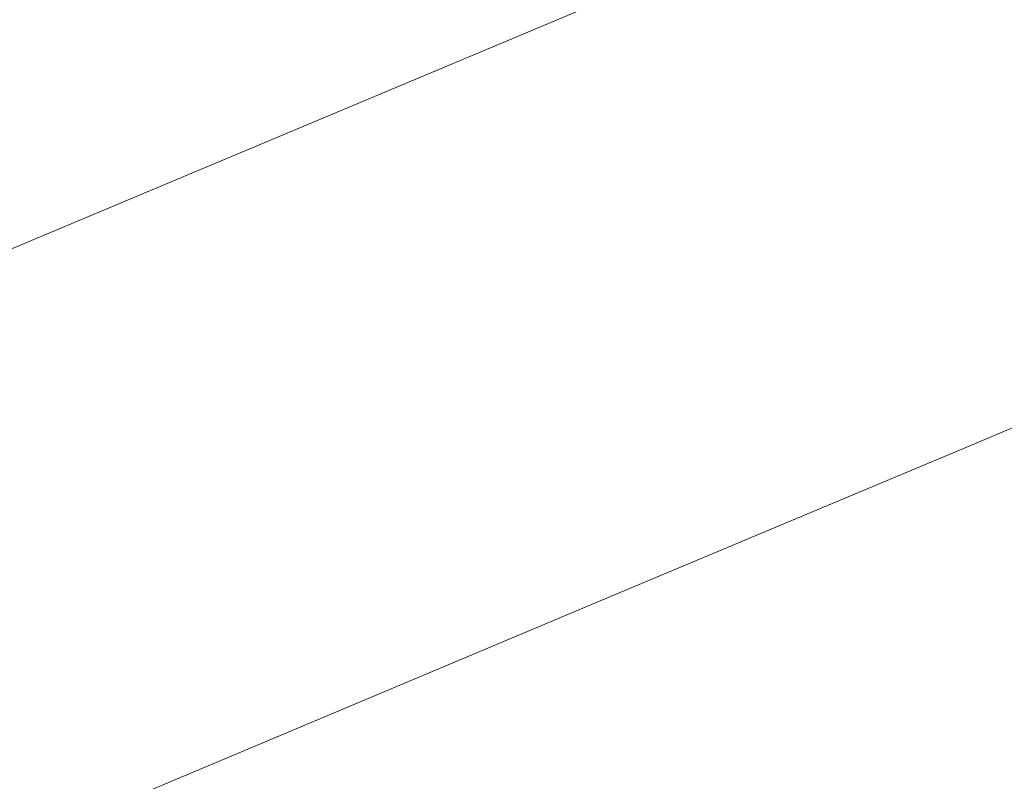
# Model space of a CAD drawing. Extents: x 1620613 to 1693141, y 557269 to 607790.
# Tile 395 of 656: x 1620820.69 to 1620822.66, y 607312.37 to 607313.89. Entities that reach past the tile are written whole.
import ezdxf

# ---------------------------------------------------------------- set-up
doc = ezdxf.new("R2010")
doc.units = 0
doc.header["$LTSCALE"] = 10
doc.header["$MEASUREMENT"] = 0
doc.linetypes.add('DGN Style 2', pattern=[7.346996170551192, 4.408197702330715, -2.938798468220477])
doc.linetypes.add('DGN Style 3', pattern=[10.28579463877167, 7.346996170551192, -2.938798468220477])
doc.layers.add('DT_X_Contour_Minor', color=136, linetype='DGN Style 3', lineweight=0)
doc.layers.add('SV_X_Top_of_Bank', color=97, linetype='DGN Style 2', lineweight=0)

# ---------------------------------------------------------------- blocks, each defined once
blk = doc.blocks.new('*U1004')
at = {"layer": 'DT_X_Contour_Minor', "transparency": 33554559, "flags": 128}
for points, elevation in [([(-24.18095962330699, 52.19456630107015), (-26.13961108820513, 50.80046222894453), (-26.52381164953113, 50.52720175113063), (-26.83699127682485, 50.30489349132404), (-27.07914997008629, 50.13353744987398), (-27.25028772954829, 50.01313362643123), (-27.6119605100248, 49.75999305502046), (-27.86025474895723, 49.55198737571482), (-28.33388288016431, 49.11782576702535), (-29.03284490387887, 48.4575082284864), (-29.95714082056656, 47.57103476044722), (-32.72237512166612, 44.90556427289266), (-33.69162985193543, 43.94827698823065), (-34.52546831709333, 43.07551799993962), (-35.22389051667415, 42.287287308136), (-35.78689645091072, 41.58358491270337), (-37.10769058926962, 39.81974958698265), (-37.57608096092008, 39.21586285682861), (-37.99065647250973, 38.72707916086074), (-38.35141712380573, 38.35339849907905), (-38.65836291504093, 38.09482087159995), (-39.40513187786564, 37.55875124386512), (-39.65607010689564, 37.37009547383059), (-39.84880807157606, 37.20618038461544), (-39.98334577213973, 37.06700597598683), (-40.05968320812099, 36.95257224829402), (-40.18564935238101, 36.68040321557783), (-40.22203130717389, 36.57873467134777), (-40.23670256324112, 36.47785581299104), (-40.22966312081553, 36.37776664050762), (-40.20091298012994, 36.27846715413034), (-40.01608735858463, 35.81691215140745), (-40.15048069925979, 35.74531068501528), (-40.16360001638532, 35.73708894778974), (-40.14536082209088, 35.74311007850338), (-40.09576311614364, 35.76337407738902), (-40.01480689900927, 35.79788094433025), (-39.75711230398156, 35.90888974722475), (-39.66908160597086, 35.93833058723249), (-39.59826045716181, 35.94339650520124), (-39.54464885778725, 35.924087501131), (-39.50824680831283, 35.88040357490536), (-39.43412074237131, 35.73141320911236), (-39.40460542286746, 35.66106522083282), (-39.37165401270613, 35.56176403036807), (-39.33526651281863, 35.4335096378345), (-39.29544292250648, 35.2763020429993), (-39.18466522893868, 34.81847752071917), (-39.17252586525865, 34.65688272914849), (-39.21919104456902, 34.51546674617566), (-39.32466076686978, 34.39422957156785), (-39.48893503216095, 34.2931712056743), (-40.00540579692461, 34.0505873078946), (-40.19436498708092, 33.96038744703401), (-40.37388948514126, 33.87172578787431), (-40.54397928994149, 33.78460233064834), (-40.70463440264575, 33.69901707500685), (-41.12046844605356, 33.47284066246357), (-41.26366915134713, 33.39187158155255), (-41.38139573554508, 33.31859664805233), (-41.4736481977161, 33.25301586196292), (-41.54042653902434, 33.19512922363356), (-41.68453661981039, 33.05102371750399), (-41.74308398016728, 32.99779644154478), (-41.81064350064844, 32.94619374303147), (-41.88721518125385, 32.89621562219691), (-41.97279902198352, 32.84786207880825), (-42.21303881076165, 32.72108539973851), (-42.29075835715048, 32.67889523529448), (-42.34373715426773, 32.64740725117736), (-42.37197520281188, 32.62662144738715), (-42.37547250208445, 32.61653782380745), (-42.35181096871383, 32.60391773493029), (-42.39091265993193, 32.583645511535), (-42.52596388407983, 32.53229390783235), (-42.75696464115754, 32.44986292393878), (-43.08391493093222, 32.33635255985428), (-44.0837150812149, 31.99221908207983), (-44.42547770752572, 31.87377317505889), (-44.70091547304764, 31.776535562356), (-44.91002837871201, 31.70050624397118), (-45.05281642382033, 31.64568522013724), (-45.34515139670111, 31.52777354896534), (-45.44244383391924, 31.48830485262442), (-45.51506991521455, 31.45833251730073), (-45.56302964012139, 31.43785654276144), (-45.58632300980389, 31.42687692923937), (-45.61555018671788, 31.41025977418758), (-45.65389966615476, 31.39085678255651), (-45.74702772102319, 31.34511067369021), (-45.89493435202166, 31.27302144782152), (-46.0976195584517, 31.1745891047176), (-46.71115154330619, 30.87697870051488), (-46.99779240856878, 30.74271758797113), (-47.39756601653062, 30.56314205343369), (-47.91047236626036, 30.33825209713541), (-48.53651145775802, 30.06804771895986), (-50.35679269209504, 29.28708348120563), (-51.06820952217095, 28.98171731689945), (-51.83724908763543, 28.65134200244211), (-52.66391138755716, 28.29595753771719), (-53.54819642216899, 27.91556392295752), (-55.9831201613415, 26.86783541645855), (-57.01666897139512, 26.41871289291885), (-58.29112259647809, 25.85714170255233), (-59.80648103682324, 25.18312184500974), (-61.56274429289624, 24.39665332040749), (-66.5673193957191, 22.14947236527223), (-68.33273958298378, 21.3572880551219), (-69.87556881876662, 20.66612084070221), (-71.19580710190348, 20.07597072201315), (-72.29345443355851, 19.58683769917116), (-74.92372604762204, 18.41717243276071), (-76.0391293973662, 17.92006916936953), (-77.4126357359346, 17.30600832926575), (-79.04424506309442, 16.57498991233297), (-80.93395737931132, 15.72701391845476), (-86.31732754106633, 13.30980116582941), (-88.17255430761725, 12.47632087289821), (-89.70070698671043, 11.78878955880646), (-90.90178557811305, 11.24720722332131), (-91.77579008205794, 10.85157386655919), (-93.67036997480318, 9.991150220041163), (-94.38000876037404, 9.669193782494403), (-95.0879901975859, 9.348642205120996), (-95.79431428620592, 9.02949548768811), (-96.49898102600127, 8.71175363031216), (-98.37588253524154, 7.866315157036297), (-99.06783932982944, 7.55473544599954), (-99.73603358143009, 7.254075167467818), (-100.380465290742, 6.964334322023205), (-101.0011344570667, 6.685512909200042), (-102.6245688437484, 5.956548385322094), (-103.1982293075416, 5.697795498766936), (-103.7016349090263, 5.468260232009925), (-104.1347856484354, 5.26794258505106), (-104.4976815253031, 5.096842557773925), (-105.3717307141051, 4.679532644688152), (-105.6991237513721, 4.523773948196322), (-106.0257659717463, 4.369480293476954), (-106.3516573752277, 4.216651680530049), (-106.6767979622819, 4.065288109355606), (-107.5428384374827, 3.663605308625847), (-107.8765955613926, 3.5093037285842), (-108.228336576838, 3.347661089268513), (-108.5980614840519, 3.178677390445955), (-108.9857702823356, 3.002352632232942), (-110.0436389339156, 2.522365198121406), (-110.3899303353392, 2.366441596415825), (-110.6354030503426, 2.258661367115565), (-110.7800570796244, 2.199024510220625), (-110.8238924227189, 2.187531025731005), (-110.8063617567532, 2.221072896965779), (-110.8176179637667, 2.22399142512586), (-110.864534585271, 2.207590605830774), (-110.9471116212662, 2.171870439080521), (-111.065349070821, 2.116830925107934), (-111.4281961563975, 1.944299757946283), (-111.549772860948, 1.887374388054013), (-111.6423676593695, 1.845996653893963), (-111.7059805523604, 1.820166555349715), (-111.7406115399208, 1.809884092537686), (-111.7943182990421, 1.803194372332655), (-111.8286533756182, 1.792639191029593), (-111.8913785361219, 1.765990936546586), (-111.9824937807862, 1.723249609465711), (-112.1019991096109, 1.66441520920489), (-112.4585334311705, 1.486066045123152), (-112.6107108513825, 1.409811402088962), (-112.7998423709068, 1.314809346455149), (-113.0259279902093, 1.201059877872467), (-113.2889677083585, 1.068562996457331), (-114.0396790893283, 0.69024142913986), (-114.2872314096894, 0.568059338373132), (-114.4668548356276, 0.4852542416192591), (-114.5785493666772, 0.4418261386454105), (-114.6223150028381, 0.4377750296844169), (-114.648451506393, 0.4794747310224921), (-114.6577560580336, 0.4941408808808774), (-114.6660673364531, 0.5068645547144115), (-114.6733853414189, 0.5176457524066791), (-114.6797100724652, 0.5264844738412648), (-114.7069078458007, 0.5631993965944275), (-114.8184190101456, 0.5857427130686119), (-114.8512880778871, 0.5817863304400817), (-114.9021047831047, 0.5602557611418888), (-114.9708691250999, 0.521151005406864), (-115.0575811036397, 0.4644720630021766), (-115.3127432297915, 0.2898959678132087), (-115.4414968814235, 0.1639744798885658), (-115.6363862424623, -0.08285791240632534), (-115.8974113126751, -0.4506012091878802), (-116.2245720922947, -0.9392554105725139), (-117.1851817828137, -2.403547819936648), (-117.5714658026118, -2.953456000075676), (-118.0098605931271, -3.504961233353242), (-118.500366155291, -4.058063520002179), (-119.0429824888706, -4.612762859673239), (-120.5594404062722, -6.094090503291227), (-121.1927058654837, -6.659830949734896), (-121.9551588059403, -7.246056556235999), (-122.8467992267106, -7.852767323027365), (-123.8676271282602, -8.479963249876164), (-126.7620848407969, -10.17979926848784), (-127.864000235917, -10.8284669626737), (-128.9989031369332, -11.49959303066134), (-130.1667935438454, -12.19317747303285), (-131.3676714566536, -12.90922028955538), (-134.6139958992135, -14.84861229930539), (-135.6910177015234, -15.49258175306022), (-136.4873397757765, -15.96994610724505), (-137.00296212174, -16.28070536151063), (-137.237884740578, -16.42485951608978), (-137.4900787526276, -16.58713046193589), (-137.7565083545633, -16.75856111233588), (-138.3666516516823, -17.1511498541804), (-139.3205086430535, -17.76489668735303), (-140.6180793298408, -18.59980161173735), (-144.5365527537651, -21.12109219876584), (-146.057583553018, -22.07550189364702), (-147.6818208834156, -23.04776303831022), (-149.4092647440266, -24.03787563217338), (-151.2399151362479, -25.04583967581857), (-156.2592582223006, -27.75754572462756), (-157.9071188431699, -28.64785731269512), (-159.0861933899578, -29.28501254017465), (-159.7964818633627, -29.66901140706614), (-160.0379842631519, -29.799853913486), (-160.0569425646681, -29.81122544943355), (-160.0890574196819, -29.82893668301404), (-160.1711832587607, -29.87354173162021), (-160.3033200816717, -29.94504059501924), (-160.4854678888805, -30.04343327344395), (-161.0378766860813, -30.34167216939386), (-161.453391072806, -30.58673781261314), (-162.2856276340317, -31.09825556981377), (-163.5345863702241, -31.8762254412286), (-165.2002672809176, -32.92064742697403), (-173.9457966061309, -38.41633829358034), (-174.5053201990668, -38.7314004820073), (-174.867815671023, -38.89980899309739), (-175.7155062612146, -39.27000787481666), (-177.0483919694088, -39.84199712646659), (-178.8664727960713, -40.61577674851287), (-184.3616151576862, -42.94824290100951), (-186.1728366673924, -43.71679719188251), (-187.4851444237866, -44.27311045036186), (-188.2985384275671, -44.61718267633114), (-188.6130186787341, -44.74901386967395), (-188.7864143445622, -44.81757567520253), (-188.8437101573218, -44.84031453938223), (-188.8855508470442, -44.85710977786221), (-188.9119364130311, -44.86796139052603), (-188.9228668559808, -44.87286937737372), (-188.931407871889, -44.87803250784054), (-188.9728376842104, -44.90323402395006), (-189.0907213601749, -44.97496622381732), (-189.2850588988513, -45.09322910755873), (-189.5558503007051, -45.25802267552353), (-190.9979358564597, -46.13563092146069), (-200.9809675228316, -50.38128774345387), (-202.8592208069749, -51.18005113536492), (-204.215538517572, -51.75677410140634), (-205.04992065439, -52.11145664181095), (-205.3623672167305, -52.24409875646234), (-205.4996439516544, -52.30175716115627), (-205.6967714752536, -52.38455384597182), (-206.1851964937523, -52.58970009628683), (-206.9649190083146, -52.91719591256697), (-208.0359390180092, -53.36704129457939), (-211.2803890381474, -54.72976173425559), (-212.5267256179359, -55.24626083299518), (-213.8323978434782, -55.77371779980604), (-215.1974057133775, -56.31213263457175), (-216.6217492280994, -56.86150533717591), (-220.4991127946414, -58.34110970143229), (-221.7850403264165, -58.8320294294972), (-222.734800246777, -59.19508533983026), (-223.3483925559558, -59.43027743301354), (-223.6258172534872, -59.53760570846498), (-223.9173929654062, -59.65332935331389), (-224.22196076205, -59.77157573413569), (-224.9169823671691, -60.039522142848), (-226.0024577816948, -60.45716857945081), (-227.4783870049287, -61.02451504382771), (-231.9348033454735, -62.73703898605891), (-233.6412232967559, -63.39652951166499), (-235.4181708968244, -64.09060813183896), (-237.2656461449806, -64.81927484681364), (-239.1836490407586, -65.5825296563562), (-244.3923602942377, -67.6639932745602), (-246.1431725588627, -68.36306236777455), (-247.4890759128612, -68.89917193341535), (-248.4300703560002, -69.27232197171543), (-248.9661558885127, -69.48251248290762), (-249.8558387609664, -69.82574114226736), (-250.2946615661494, -69.97874927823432), (-250.9438678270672, -70.1803521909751), (-251.8034575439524, -70.43054988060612), (-252.8734307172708, -70.72934234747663), (-256.0072037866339, -71.59091529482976), (-257.3000331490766, -71.91154492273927), (-258.8281914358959, -72.22725409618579), (-260.5916786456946, -72.53804281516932), (-262.5904947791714, -72.84391107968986), (-268.2344430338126, -73.6529991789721), (-269.2004858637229, -74.22120432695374), (-267.8656531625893, -75.31900369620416), (-264.229944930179, -76.94639728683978), (-258.2933611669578, -79.1033850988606), (-239.394637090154, -85.56147822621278), (-233.1634486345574, -87.66069986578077), (-228.643926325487, -89.1147949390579), (-225.8360701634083, -89.92376344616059), (-224.7398801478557, -90.08760538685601), (-224.0989283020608, -89.66434847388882), (-223.7262266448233, -89.61622242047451), (-223.0888355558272, -89.78928694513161), (-222.1867550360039, -90.18354204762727), (-221.0199850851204, -90.79898772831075), (-217.5556793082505, -92.7350969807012), (-216.3597373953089, -93.36094720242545), (-215.3701409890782, -93.78641592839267), (-214.5868900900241, -94.01150315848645), (-214.0099846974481, -94.03620889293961), (-211.7992323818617, -93.68394549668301), (-207.7296554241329, -92.34900280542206), (-206.1300878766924, -91.03043986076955), (-205.8097007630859, -90.77156042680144), (-205.5340683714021, -90.56002053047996), (-205.303190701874, -90.39582017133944), (-205.117067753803, -90.27895934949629), (-204.6804128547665, -90.0304498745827), (-204.5339060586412, -89.94748955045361), (-204.4218768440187, -89.88499068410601), (-204.3443252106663, -89.84295327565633), (-204.3012511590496, -89.82137732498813), (-204.2323571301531, -89.79112340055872), (-204.0175103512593, -89.70875089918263), (-203.4246405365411, -89.48432383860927), (-202.4537476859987, -89.11784221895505), (-201.1048318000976, -88.60930603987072), (-197.0036920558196, -87.06380348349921), (-195.53523340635, -86.48951762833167), (-194.2057122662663, -85.92578698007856), (-193.0151286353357, -85.37261153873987), (-191.963482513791, -84.8299913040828), (-189.3443428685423, -83.39707762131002), (-188.3270215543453, -82.8713957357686), (-187.2394123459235, -82.36903534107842), (-186.0815152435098, -81.88999643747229), (-184.8533302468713, -81.4342790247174), (-181.484453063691, -80.2501279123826), (-180.3467177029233, -79.84876827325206), (-179.4601695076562, -79.53280269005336), (-178.8248084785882, -79.30223116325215), (-178.4406346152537, -79.15705369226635), (-177.7510872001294, -78.88377251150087), (-177.4752271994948, -78.77552726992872), (-177.1648077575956, -78.65575243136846), (-176.8198288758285, -78.52444799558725), (-176.4402905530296, -78.38161396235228), (-175.3821091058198, -77.98535041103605), (-174.657990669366, -77.70635111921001), (-173.2792714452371, -77.1665509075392), (-171.2459514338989, -76.3659497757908), (-168.5580306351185, -75.30454772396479), (-160.5174407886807, -72.12640769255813), (-157.8664053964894, -71.07881973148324), (-155.9437416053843, -70.31966087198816), (-154.7494494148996, -69.8489311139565), (-154.2835288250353, -69.66663045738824), (-154.0122360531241, -69.56506750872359), (-153.8901976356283, -69.51096790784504), (-153.7275519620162, -69.42484131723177), (-153.5242990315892, -69.30668773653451), (-153.2804388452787, -69.15650716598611), (-152.5760020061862, -68.71332299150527), (-152.3022596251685, -68.54918621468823), (-152.0093601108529, -68.38916401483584), (-151.6973034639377, -68.23325639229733), (-151.3660896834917, -68.08146334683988), (-150.457310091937, -67.68216799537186), (-149.7965649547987, -67.40557416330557), (-148.4959142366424, -66.87526418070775), (-146.5553579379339, -66.09123804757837), (-143.9748960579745, -65.05349576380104), (-136.2404569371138, -61.94789480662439), (-133.6499864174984, -60.91447590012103), (-131.6794041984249, -60.14341989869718), (-130.3287102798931, -59.63472680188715), (-129.597904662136, -59.38839661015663), (-128.475607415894, -59.08133330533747), (-128.0837312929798, -58.95530226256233), (-127.7498258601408, -58.8075066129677), (-127.4738911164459, -58.63794635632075), (-127.2559270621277, -58.44662149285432), (-126.3740264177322, -57.50298804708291), (-125.5114376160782, -56.88272472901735), (-125.3272058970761, -56.75648262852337), (-125.1441916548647, -56.64358346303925), (-124.9623948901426, -56.54402723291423), (-124.7818156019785, -56.45781393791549), (-124.3018941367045, -56.24570239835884), (-124.1252345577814, -56.16937275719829), (-123.9551969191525, -56.09946748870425), (-123.7917812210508, -56.03598659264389), (-123.634987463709, -55.97893006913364), (-123.2257000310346, -55.83534516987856), (-123.0975281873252, -55.78019966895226), (-123.0199782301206, -55.7224518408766), (-122.9930501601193, -55.66210168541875), (-123.01674397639, -55.59914920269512), (-123.2454328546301, -55.29929885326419), (-123.5280223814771, -55.37079651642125), (-123.557898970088, -55.37377578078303), (-123.5264189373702, -55.35207171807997), (-123.4335822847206, -55.30568432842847), (-123.2793890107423, -55.23461361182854), (-122.7863981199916, -55.01218059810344), (-122.5932278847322, -54.92795936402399), (-122.383460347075, -54.84212042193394), (-122.1570955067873, -54.75466377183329), (-121.9141333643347, -54.66558941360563), (-121.2441045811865, -54.42590084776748), (-120.9864257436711, -54.32681635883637), (-120.7159108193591, -54.20932931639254), (-120.4325598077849, -54.07343972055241), (-120.1363727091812, -53.91914757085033), (-119.3294256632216, -53.48316510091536), (-119.0607926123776, -53.33840922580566), (-118.8601037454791, -53.23112845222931), (-118.7273590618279, -53.1613227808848), (-118.6625585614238, -53.1289922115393), (-118.5803494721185, -53.09274416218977), (-118.5320814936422, -53.07158985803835), (-118.4489343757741, -53.0353129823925), (-118.330908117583, -52.9839135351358), (-118.1780027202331, -52.91739151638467), (-117.723749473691, -52.71983603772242), (-117.574481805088, -52.65467205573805), (-117.4673687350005, -52.60734671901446), (-117.40241026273, -52.57786002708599), (-117.3796063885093, -52.56621198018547), (-117.3750021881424, -52.55893538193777), (-117.32292377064, -52.53514638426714), (-117.1701416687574, -52.46923683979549), (-116.916655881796, -52.36120674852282), (-116.56246641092, -52.21105611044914), (-115.4836895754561, -51.75449367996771), (-115.0592612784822, -51.57221276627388), (-114.5950590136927, -51.36779184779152), (-114.0910827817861, -51.14123092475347), (-113.547332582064, -50.89252999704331), (-112.044300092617, -50.1998075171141), (-111.4609096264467, -49.93227813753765), (-110.8380125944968, -49.64923185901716), (-110.1756089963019, -49.3506686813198), (-109.4736988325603, -49.03658860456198), (-107.5492629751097, -48.17835253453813), (-106.8173808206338, -47.85253848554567), (-106.0650612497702, -47.51877339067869), (-105.2923042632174, -47.17705725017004), (-104.4991098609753, -46.82739006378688), (-102.3566749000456, -45.88434283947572), (-101.3863502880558, -45.45568486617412), (-100.0822026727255, -44.87699636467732), (-98.44423205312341, -44.14827733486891), (-96.4724384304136, -43.26952777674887), (-90.76922476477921, -40.72615491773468), (-88.75926945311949, -39.8289467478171), (-87.00681376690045, -39.04485188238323), (-85.5118577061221, -38.37387032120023), (-84.27440127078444, -37.81600206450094), (-81.31785027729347, -36.47917111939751), (-80.27335569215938, -36.00698643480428), (-79.35728518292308, -35.59305558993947), (-78.56963874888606, -35.23737858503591), (-77.91041639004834, -34.9399554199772), (-76.32372220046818, -34.22449876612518), (-75.53716309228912, -33.87114173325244), (-74.36750640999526, -33.34766312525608), (-72.81475215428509, -32.65406294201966), (-70.87890032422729, -31.79034118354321), (-65.20583201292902, -29.2602543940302), (-63.27956802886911, -28.40062648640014), (-61.75557730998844, -27.71930785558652), (-60.63385985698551, -27.21629850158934), (-59.91441566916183, -26.89159842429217), (-58.53226218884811, -26.26347725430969), (-58.06345880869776, -26.05004163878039), (-57.69366377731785, -25.88082566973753), (-57.42287709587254, -25.75582934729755), (-57.25109876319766, -25.6750526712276), (-56.92503434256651, -25.51860773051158), (-56.77381655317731, -25.44516997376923), (-56.56471150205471, -25.34219040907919), (-56.29771918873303, -25.2096690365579), (-55.97283961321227, -25.04760585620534), (-55.02931106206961, -24.57604829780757), (-54.67752068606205, -24.40195806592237), (-54.3297959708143, -24.23335553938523), (-53.98613691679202, -24.0702407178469), (-53.64654352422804, -23.9126136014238), (-52.746382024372, -23.49959156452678), (-52.45081458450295, -23.36482985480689), (-52.23923338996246, -23.27031125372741), (-52.11163844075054, -23.21603576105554), (-52.06802973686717, -23.20200337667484), (-52.06372152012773, -23.21824116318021), (-52.04211588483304, -23.21375886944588), (-51.98053014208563, -23.18813364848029), (-51.87896429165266, -23.1413655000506), (-51.73741833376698, -23.07345442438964), (-51.3066556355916, -22.8641676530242), (-51.11980596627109, -22.77346711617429), (-50.88232898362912, -22.65833058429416), (-50.59422468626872, -22.51875805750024), (-50.25549307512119, -22.35474953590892), (-49.28470569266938, -21.88481215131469), (-48.97027855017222, -21.73316172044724), (-48.75508766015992, -21.63066346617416), (-48.63913302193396, -21.57731738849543), (-48.62241463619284, -21.5731234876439), (-48.71014727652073, -21.62747598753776), (-48.72413865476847, -21.63849978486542), (-48.70031330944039, -21.63080680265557), (-48.6386712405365, -21.60439704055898), (-48.53921244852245, -21.55927049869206), (-48.22356670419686, -21.41397734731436), (-48.10382505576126, -21.37670235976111), (-47.98133441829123, -21.37384726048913), (-47.85609479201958, -21.40541204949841), (-47.72810617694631, -21.47139672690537), (-47.12441166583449, -21.85963829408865), (-43.89396079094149, -19.59121021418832), (-43.19775608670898, -19.02601108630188), (-42.49362092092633, -18.30259716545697), (-41.78155529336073, -17.42096845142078), (-41.06155920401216, -16.38112494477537), (-39.13099568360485, -13.39725586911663), (-38.40827419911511, -12.38038078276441), (-37.688032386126, -11.56765733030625), (-36.97027024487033, -10.95908551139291), (-36.25498777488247, -10.55466532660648), (-34.35087408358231, -9.748413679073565), (-33.71216939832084, -9.477969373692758), (-33.22414061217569, -9.271325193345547), (-32.88678772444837, -9.128481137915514), (-32.70011073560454, -9.049437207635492), (-32.40320662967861, -8.923720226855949), (-31.99930430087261, -8.653783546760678), (-31.0102753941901, -7.938261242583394), (-29.4361199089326, -6.777153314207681), (-27.27683784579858, -5.170459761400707), (-20.73858357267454, -0.2918294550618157), (-18.53161800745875, 1.345858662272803), (-16.8144120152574, 2.599950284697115), (-15.58696559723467, 3.470445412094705), (-14.84927875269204, 3.957344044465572), (-13.5351265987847, 4.744278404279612), (-13.07620861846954, 5.023531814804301), (-12.68506879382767, 5.27109127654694), (-12.36170712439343, 5.486956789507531), (-12.10612361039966, 5.671128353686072), (-11.51493844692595, 6.119993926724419), (-11.03056794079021, 6.436196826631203), (-10.02084529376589, 7.048156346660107), (-8.48577050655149, 7.955872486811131), (-6.42534357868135, 9.159345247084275), (-0.230402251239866, 12.76294810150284), (1.8345676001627, 13.96469584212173), (3.383271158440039, 14.86723692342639), (4.41570842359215, 15.47057134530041), (4.931879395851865, 15.77469910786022), (5.619980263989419, 16.18676426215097), (6.044165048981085, 16.44713893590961), (6.800643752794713, 16.91921409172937), (7.889416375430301, 17.60298972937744), (9.31048291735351, 18.49846584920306), (16.71747925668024, 23.17132219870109), (21.32444000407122, 24.17666403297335), (22.23724801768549, 24.25435453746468), (23.00126030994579, 24.0565652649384), (23.6164768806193, 23.5832962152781), (24.08289772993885, 22.8345473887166), (25.91233834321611, 18.69760005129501)], 1.800041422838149), ([(-26.4221577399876, 51.95833175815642), (-27.71982852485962, 51.03469212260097), (-27.97437398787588, 50.85364810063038), (-28.18186575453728, 50.70636159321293), (-28.34230382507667, 50.59283259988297), (-28.4556881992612, 50.51306112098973), (-28.69530826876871, 50.34534719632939), (-28.85981133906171, 50.20753661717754), (-29.17360549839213, 49.91989032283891), (-29.63669074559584, 49.48240831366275), (-30.24906708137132, 48.8950905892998), (-32.08112542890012, 47.12912903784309), (-32.72328845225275, 46.49489483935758), (-33.27573376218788, 45.91666340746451), (-33.73846135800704, 45.39443474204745), (-34.11147124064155, 44.92820884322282), (-34.98654064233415, 43.75961013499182), (-35.37127004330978, 43.30610329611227), (-35.86915619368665, 42.82203181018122), (-36.48019909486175, 42.30739567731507), (-37.20439874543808, 41.76219489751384), (-39.28647348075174, 40.2675732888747), (-39.98611710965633, 39.74158006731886), (-40.52349194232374, 39.28456660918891), (-40.89859798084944, 38.89653291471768), (-41.11143522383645, 38.57747898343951), (-41.46264281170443, 37.81864151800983), (-41.56407973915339, 37.53517833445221), (-41.60498482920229, 37.25391688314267), (-41.58535808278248, 36.97485716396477), (-41.50519949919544, 36.69799917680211), (-40.98988515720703, 35.41113261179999), (-41.36458870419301, 35.2114997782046), (-41.40116681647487, 35.18857666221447), (-41.35031391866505, 35.20536424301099), (-41.21203001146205, 35.26186252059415), (-40.98631509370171, 35.35807149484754), (-40.26783396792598, 35.66757635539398), (-40.02239461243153, 35.74966068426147), (-39.8249373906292, 35.76378502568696), (-39.6754623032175, 35.70994937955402), (-39.57396934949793, 35.58815374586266), (-39.36729765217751, 35.17275207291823), (-39.29846415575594, 35.03223562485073), (-39.24696743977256, 34.92223753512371), (-39.21280750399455, 34.84275780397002), (-39.19598434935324, 34.79379643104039), (-39.17423830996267, 34.70392391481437), (-39.19917079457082, 34.65937235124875), (-39.29027777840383, 34.59312204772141), (-39.44755926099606, 34.50517300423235), (-39.67101524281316, 34.39552522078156), (-40.35513052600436, 34.07419947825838), (-40.58325396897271, 33.96678022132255), (-40.75453783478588, 33.8855167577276), (-40.86898212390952, 33.83040908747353), (-40.92658683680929, 33.80145721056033), (-41.00441330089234, 33.7591265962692), (-41.04055930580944, 33.73462800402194), (-41.09062747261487, 33.69288018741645), (-41.15461780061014, 33.63388314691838), (-41.2325302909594, 33.55763688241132), (-41.45885981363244, 33.33131454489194), (-41.55081032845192, 33.24771939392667), (-41.65691473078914, 33.16667569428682), (-41.77717302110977, 33.08818344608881), (-41.91158519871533, 33.01224264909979), (-42.28888952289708, 32.81313579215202), (-42.41095057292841, 32.74687478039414), (-42.49415548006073, 32.69742188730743), (-42.53850424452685, 32.66477711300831), (-42.54399686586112, 32.64894045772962), (-42.50683566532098, 32.62912020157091), (-42.53423417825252, 32.60898901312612), (-42.64430061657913, 32.56346063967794), (-42.83703498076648, 32.49253508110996), (-43.11243727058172, 32.39621233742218), (-43.95706727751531, 32.10548877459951), (-44.25215094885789, 32.00285932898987), (-44.50392945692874, 31.91301366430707), (-44.71240280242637, 31.83595178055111), (-44.8775709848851, 31.77167367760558), (-45.26027925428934, 31.61731044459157), (-45.38764896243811, 31.56564027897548), (-45.48272688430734, 31.5264022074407), (-45.54551302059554, 31.49959622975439), (-45.5760073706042, 31.48522234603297), (-45.61426992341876, 31.46346811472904), (-45.66447487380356, 31.43806682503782), (-45.78639281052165, 31.37817862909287), (-45.98002373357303, 31.28380352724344), (-46.24536764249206, 31.15494151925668), (-47.04856871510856, 30.7653269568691), (-47.38836151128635, 30.6047740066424), (-47.80533909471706, 30.41532607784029), (-48.29950146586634, 30.19698317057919), (-48.87084862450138, 29.94974528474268), (-50.49735409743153, 29.25191761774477), (-51.13303793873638, 28.97905882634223), (-51.8202103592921, 28.68385320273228), (-52.55887135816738, 28.3663007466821), (-53.3490209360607, 28.02640145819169), (-55.52473791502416, 27.09020757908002), (-56.49371372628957, 26.66848666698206), (-57.76885342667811, 26.10546933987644), (-59.35015701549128, 25.40115559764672), (-61.23762449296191, 24.55554544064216), (-66.6790896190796, 22.11218980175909), (-68.57485017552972, 21.26142299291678), (-70.18103300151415, 20.54163929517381), (-71.49763809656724, 19.95283870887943), (-72.52466546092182, 19.49502123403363), (-74.8773014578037, 18.44881878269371), (-75.91999211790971, 17.98397094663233), (-77.28358709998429, 17.37407927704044), (-78.96808640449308, 16.61914377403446), (-80.97349003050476, 15.71916443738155), (-86.74910546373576, 13.12582776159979), (-88.72374219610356, 12.23877836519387), (-90.31594081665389, 11.52263268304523), (-91.52570132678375, 10.97739071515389), (-92.3530237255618, 10.60305246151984), (-94.04929930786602, 9.832688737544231), (-94.68466071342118, 9.54443124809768), (-95.31853824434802, 9.257431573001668), (-95.95093189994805, 8.971689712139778), (-96.58184168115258, 8.687205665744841), (-98.26228926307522, 7.930258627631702), (-98.89682115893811, 7.644555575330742), (-99.54008116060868, 7.355156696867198), (-100.1920692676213, 7.06206199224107), (-100.8527854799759, 6.765271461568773), (-102.6263328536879, 5.968902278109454), (-103.2449727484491, 5.690073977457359), (-103.7707319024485, 5.450865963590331), (-104.2036103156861, 5.251278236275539), (-104.5436079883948, 5.091310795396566), (-105.3264274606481, 4.717558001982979), (-105.6287788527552, 4.573821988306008), (-105.9487184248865, 4.422928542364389), (-106.2862461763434, 4.264877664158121), (-106.6413621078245, 4.099669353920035), (-107.6117888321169, 3.649570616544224), (-107.9746458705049, 3.481720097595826), (-108.3353969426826, 3.315742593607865), (-108.6940420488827, 3.151638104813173), (-109.0505811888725, 2.989406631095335), (-109.9985442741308, 2.55928672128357), (-110.3086120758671, 2.420033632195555), (-110.5278431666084, 2.324864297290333), (-110.6562375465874, 2.273778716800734), (-110.6937952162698, 2.266776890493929), (-110.6728333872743, 2.306883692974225), (-110.6862926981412, 2.310373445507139), (-110.7423920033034, 2.290762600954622), (-110.8411313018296, 2.24805115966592), (-110.9825105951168, 2.182239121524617), (-111.4163753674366, 1.975939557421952), (-111.5617474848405, 1.90787255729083), (-111.6724652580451, 1.858396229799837), (-111.7485286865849, 1.827510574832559), (-111.7899377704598, 1.815215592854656), (-111.8541562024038, 1.807216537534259), (-111.8952114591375, 1.794595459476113), (-111.9702134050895, 1.76273151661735), (-112.0791620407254, 1.71162470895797), (-112.2220573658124, 1.641275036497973), (-112.6483738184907, 1.428018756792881), (-112.8175543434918, 1.34328058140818), (-113.0053585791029, 1.249008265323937), (-113.2117865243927, 1.145201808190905), (-113.4368381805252, 1.031861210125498), (-114.0618075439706, 0.7169074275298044), (-114.2700324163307, 0.618599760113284), (-114.4259800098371, 0.5598920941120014), (-114.5296503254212, 0.5407844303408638), (-114.5810433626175, 0.5612767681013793), (-114.6483884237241, 0.6687230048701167), (-114.6723631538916, 0.7065127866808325), (-114.6937785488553, 0.7392974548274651), (-114.7126346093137, 0.7670770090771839), (-114.7289313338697, 0.7898514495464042), (-114.799010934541, 0.884453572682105), (-115.0863380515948, 0.9425401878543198), (-115.1710306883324, 0.9323459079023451), (-115.3019684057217, 0.8768688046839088), (-115.4791512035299, 0.7761088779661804), (-115.702579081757, 0.6300661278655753), (-116.3600468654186, 0.180241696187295), (-116.6101513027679, -0.01975269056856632), (-116.8673637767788, -0.2823675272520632), (-117.131684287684, -0.6076028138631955), (-117.4031128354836, -0.995458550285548), (-118.1363996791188, -2.11323444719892), (-118.4312717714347, -2.533009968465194), (-118.765922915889, -2.954004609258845), (-119.1403531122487, -3.376218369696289), (-119.5545623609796, -3.79965124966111), (-120.712159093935, -4.930431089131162), (-121.2576473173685, -5.398751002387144), (-122.025914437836, -5.955625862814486), (-123.0169604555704, -6.601055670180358), (-124.2307853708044, -7.33504042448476), (-127.7646903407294, -9.410406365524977), (-129.0504631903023, -10.16678530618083), (-130.2573530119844, -10.87939767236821), (-131.3853598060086, -11.54824346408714), (-132.4344835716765, -12.17332268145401), (-135.1269695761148, -13.78184516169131), (-136.0246570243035, -14.31878836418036), (-136.6983548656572, -14.72322611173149), (-137.1480630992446, -14.99515840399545), (-137.3737817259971, -15.13458524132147), (-137.677045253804, -15.32971620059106), (-137.9974270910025, -15.53586171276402), (-138.7311249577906, -16.00795002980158), (-139.8781388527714, -16.74598115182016), (-141.4384687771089, -17.74995507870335), (-146.1504366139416, -20.78180929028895), (-147.8899061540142, -21.88109677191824), (-149.5743388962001, -22.90506855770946), (-151.2037348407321, -23.85372464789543), (-152.7780939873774, -24.72706504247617), (-156.9030026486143, -26.95555183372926), (-158.2580997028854, -27.68774060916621), (-159.2297093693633, -28.21294184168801), (-159.8178316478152, -28.53115553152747), (-160.0224665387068, -28.64238167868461), (-160.0568430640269, -28.66300134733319), (-160.0893978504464, -28.68125328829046), (-160.1612798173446, -28.72054435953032), (-160.2724889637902, -28.78087456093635), (-160.4230252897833, -28.8622438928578), (-160.8768917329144, -29.10728095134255), (-161.2334875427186, -29.31818412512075), (-161.9628751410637, -29.7671158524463), (-163.0650545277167, -30.45407613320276), (-164.540025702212, -31.3790649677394), (-168.9703378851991, -34.16307326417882), (-170.4930653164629, -35.11789278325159), (-171.7385134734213, -35.89434511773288), (-172.7066823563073, -36.49243026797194), (-173.3975719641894, -36.91214823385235), (-174.8702385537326, -37.79357323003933), (-175.577311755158, -38.18167739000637), (-176.5940314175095, -38.68492112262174), (-177.9203975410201, -39.30330442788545), (-179.5564101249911, -40.0368273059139), (-184.331972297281, -42.14640774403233), (-185.9600141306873, -42.86267835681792), (-187.2624680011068, -43.4293048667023), (-188.2393339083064, -43.84628727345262), (-188.890611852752, -44.11362557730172), (-190.1932357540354, -44.62700225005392), (-190.8766222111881, -44.90431178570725), (-191.9498136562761, -45.35120788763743), (-193.4128100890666, -45.9676905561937), (-195.265611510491, -46.75375979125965), (-200.7261552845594, -49.0760598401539), (-202.5265453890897, -49.8416973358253), (-203.8323078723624, -50.39688478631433), (-204.6434427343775, -50.74162219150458), (-204.9599499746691, -50.87590955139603), (-205.1444657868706, -50.9534091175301), (-205.4094279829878, -51.06469744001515), (-206.0659277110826, -51.34043773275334), (-207.1139649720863, -51.78062999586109), (-208.5535397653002, -52.38527422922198), (-212.9144559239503, -54.21692814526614), (-214.4953707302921, -54.87517555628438), (-215.9674280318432, -55.47617735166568), (-217.3306278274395, -56.01993353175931), (-218.5849701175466, -56.50644409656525), (-221.7847395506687, -57.72747811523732), (-222.8509311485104, -58.13458622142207), (-223.6496788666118, -58.44013502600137), (-224.1809827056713, -58.64412452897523), (-224.4448426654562, -58.74655473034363), (-224.7918773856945, -58.88428953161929), (-225.0772514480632, -58.99538952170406), (-225.673097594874, -59.22538839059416), (-226.5794158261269, -59.57428613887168), (-227.796206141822, -60.04208276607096), (-231.4549430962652, -61.44807227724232), (-232.9376689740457, -62.02218422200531), (-234.6417938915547, -62.69002792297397), (-236.5673178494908, -63.4516033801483), (-238.7142408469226, -64.3069105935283), (-244.7345675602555, -66.71270550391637), (-246.739514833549, -67.51349833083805), (-248.2391116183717, -68.111530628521), (-249.2333579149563, -68.50680239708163), (-249.72225372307, -68.69931363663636), (-250.3521752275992, -68.94232956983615), (-250.7275681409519, -69.0684500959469), (-251.3813057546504, -69.26454972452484), (-252.313388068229, -69.53062845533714), (-253.523815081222, -69.86668628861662), (-257.1227467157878, -70.85614598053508), (-258.6074759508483, -71.22436795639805), (-260.3624649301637, -71.58693911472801), (-262.3877136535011, -71.94385945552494), (-264.6832221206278, -72.2951289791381), (-271.1649243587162, -73.22431328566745), (-272.2743608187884, -73.87685941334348), (-270.7413935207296, -75.13760956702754), (-266.5660224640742, -77.00656374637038), (-259.7482476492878, -79.48372195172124), (-238.0443097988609, -86.90041586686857), (-230.9031500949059, -89.32110521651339), (-225.7576243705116, -91.02065282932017), (-222.6077326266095, -91.99905870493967), (-221.453474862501, -92.2563228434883), (-221.0362994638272, -91.98083823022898), (-220.7937196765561, -91.94951449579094), (-220.3788618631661, -92.06215675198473), (-219.7917260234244, -92.31876499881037), (-219.0323121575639, -92.71933923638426), (-216.7775044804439, -93.9794918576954), (-215.9991035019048, -94.38683808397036), (-215.3550063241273, -94.66376229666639), (-214.8452129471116, -94.81026449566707), (-214.4697233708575, -94.82634468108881), (-213.0308142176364, -94.59706751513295), (-209.0644522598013, -93.2959824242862), (-208.0970566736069, -93.20292095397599), (-206.8947393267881, -93.48134443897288), (-205.4575002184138, -94.13125287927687), (-203.7853393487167, -95.15264627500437), (-199.0130146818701, -98.3716752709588), (-197.5992905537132, -99.25004037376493), (-196.9373616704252, -99.47086393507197), (-197.0272280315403, -99.03414595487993), (-197.8688896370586, -97.93988643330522), (-201.1157142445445, -94.14513898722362), (-202.1445991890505, -92.86694454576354), (-202.7961355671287, -91.87842180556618), (-203.0703233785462, -91.1795707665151), (-202.9671626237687, -90.77039142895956), (-201.6052657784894, -89.53678849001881), (-196.2946542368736, -87.53550001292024), (-195.1693159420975, -87.08935588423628), (-194.06927743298, -86.60861856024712), (-192.994538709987, -86.09328804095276), (-191.9450997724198, -85.54336432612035), (-189.1803289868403, -84.0307768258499), (-188.1064418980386, -83.47586562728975), (-186.9583587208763, -82.94557265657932), (-185.7360794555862, -82.43989791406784), (-184.4396041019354, -81.9588413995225), (-180.8834083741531, -80.70884833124), (-179.6824118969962, -80.28517202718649), (-178.7465692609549, -79.95163791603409), (-178.0758804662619, -79.70824599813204), (-177.6703455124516, -79.55499627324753), (-176.9424574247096, -79.26651993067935), (-176.675729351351, -79.16141957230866), (-176.4214611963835, -79.06247575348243), (-176.1796529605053, -78.96968847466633), (-175.9503046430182, -78.88305773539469), (-175.3553223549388, -78.6602511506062), (-174.762106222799, -78.4298333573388), (-173.4286945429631, -77.90568491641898), (-171.3550873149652, -77.08780582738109), (-168.5412845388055, -75.9761960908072), (-160.0508830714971, -72.6202625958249), (-157.2561313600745, -71.51578799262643), (-155.2396773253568, -70.71931430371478), (-154.001520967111, -70.2308415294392), (-153.5416622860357, -70.0503696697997), (-153.3531027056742, -69.97977926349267), (-153.2682810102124, -69.9421778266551), (-153.155235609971, -69.88231632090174), (-153.0139665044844, -69.800194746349), (-152.8444736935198, -69.69581310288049), (-152.3548612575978, -69.38778196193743), (-152.1645990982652, -69.27370018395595), (-151.9610219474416, -69.16247820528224), (-151.74412980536, -69.05411602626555), (-151.5139226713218, -68.94861364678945), (-150.8822836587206, -68.6710870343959), (-150.2915771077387, -68.4260573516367), (-148.9931867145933, -67.89911326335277), (-146.9871124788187, -67.09025476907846), (-144.2733544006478, -65.99948186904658), (-136.0930877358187, -62.71486826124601), (-133.3686395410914, -61.62607873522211), (-131.3304949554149, -60.82317036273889), (-129.9786539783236, -60.30614314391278), (-129.313116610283, -60.07499707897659), (-128.4534217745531, -59.83978244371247), (-128.1407040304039, -59.72982814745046), (-127.8473219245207, -59.57637623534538), (-127.573275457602, -59.3794267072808), (-127.3185646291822, -59.13897956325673), (-126.1750305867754, -57.91539845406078), (-125.6638016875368, -57.54778814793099), (-125.5201019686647, -57.45771540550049), (-125.3081009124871, -57.34504445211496), (-125.027798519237, -57.20977528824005), (-124.67919478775, -57.05190791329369), (-123.658516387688, -56.60079729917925), (-123.3162236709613, -56.45018668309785), (-123.0548543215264, -56.33668779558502), (-122.8744083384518, -56.26030063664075), (-122.774885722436, -56.22102520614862), (-122.6173899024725, -56.16577302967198), (-122.578404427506, -56.13100091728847), (-122.5795698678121, -56.06812371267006), (-122.6208862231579, -55.97714141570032), (-122.702353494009, -55.85805402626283), (-123.176219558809, -55.23673432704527), (-123.2689925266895, -55.26020671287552), (-123.27880088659, -55.26118479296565), (-123.2684661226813, -55.25405943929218), (-123.2379882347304, -55.2388306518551), (-123.1873672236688, -55.21549843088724), (-123.0255203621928, -55.14247459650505), (-122.9375661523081, -55.10604744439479), (-122.7950886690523, -55.05153386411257), (-122.5980879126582, -54.97893385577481), (-122.3465638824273, -54.88824741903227), (-121.6031354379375, -54.62230168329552), (-121.3172286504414, -54.51236278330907), (-121.0170796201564, -54.38200538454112), (-120.7026883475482, -54.2312294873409), (-120.3740548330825, -54.06003509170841), (-119.4787091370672, -53.57629203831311), (-119.1806481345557, -53.41567858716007), (-118.9579743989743, -53.29664552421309), (-118.8106879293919, -53.2191928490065), (-118.7387887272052, -53.18332056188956), (-118.6475738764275, -53.14310164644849), (-118.5940182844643, -53.11962995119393), (-118.5017626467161, -53.07937905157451), (-118.370806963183, -53.02234894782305), (-118.2011512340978, -52.94853963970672), (-117.697135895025, -52.72934254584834), (-117.5315163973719, -52.65704004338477), (-117.4126694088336, -52.60453035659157), (-117.3405949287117, -52.57181348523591), (-117.3152929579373, -52.5588894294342), (-117.3101843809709, -52.55081570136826), (-117.2631252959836, -52.52895948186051), (-117.1257794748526, -52.46944611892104), (-116.8981469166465, -52.37227561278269), (-116.5802276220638, -52.23744796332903), (-115.6120605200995, -51.82769804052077), (-115.2194286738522, -51.65870471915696), (-114.7676584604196, -51.45903719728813), (-114.2567498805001, -51.22869547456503), (-113.6867029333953, -50.96767955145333), (-112.0877265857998, -50.23073815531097), (-111.4670962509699, -49.94613143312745), (-110.8044375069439, -49.64501731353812), (-110.0997503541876, -49.32739579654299), (-109.3530347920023, -48.99326688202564), (-107.3057554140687, -48.08024658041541), (-106.5441058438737, -47.74109617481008), (-105.794616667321, -47.40841018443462), (-105.0572878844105, -47.08218860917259), (-104.3321194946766, -46.76243144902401), (-102.4145509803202, -45.91836490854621), (-101.5012583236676, -45.51471419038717), (-100.1995567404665, -44.93681194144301), (-98.50944623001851, -44.18465816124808), (-96.43092679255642, -43.25825285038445), (-90.37032972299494, -40.55550331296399), (-88.25751306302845, -39.61251305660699), (-86.46451088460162, -38.81060444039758), (-84.9913231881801, -38.14977746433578), (-83.8379499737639, -37.63003212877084), (-81.18870737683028, -36.43215342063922), (-80.25277914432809, -36.00904832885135), (-79.43192639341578, -35.63814208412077), (-78.72614912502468, -35.31943468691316), (-78.13544733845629, -35.05292613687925), (-76.71367655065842, -34.4118351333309), (-75.96444420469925, -34.0753918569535), (-74.78307525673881, -33.54688028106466), (-73.16956970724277, -32.82630040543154), (-71.1239275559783, -31.91365223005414), (-65.0926996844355, -29.22383269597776), (-63.05558418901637, -28.31482348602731), (-61.46765860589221, -27.60516050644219), (-60.32892293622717, -27.09484375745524), (-59.63937717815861, -26.78387323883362), (-58.39950837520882, -26.22041349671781), (-57.97896558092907, -26.02894983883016), (-57.64723880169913, -25.8771536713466), (-57.40432803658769, -25.7650249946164), (-57.25023328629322, -25.69256380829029), (-56.95773530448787, -25.55222396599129), (-56.81331861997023, -25.48196517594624), (-56.59944205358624, -25.37644368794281), (-56.31610560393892, -25.23565950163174), (-55.96330927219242, -25.05961261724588), (-54.92990587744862, -24.54313732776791), (-54.55293985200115, -24.35628810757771), (-54.19709432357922, -24.18309691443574), (-53.86236929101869, -24.02356374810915), (-53.54876475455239, -23.87768860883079), (-52.74064665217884, -23.50689893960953), (-52.47525161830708, -23.38610528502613), (-52.28515509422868, -23.30181657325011), (-52.17035707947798, -23.25403280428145), (-52.13085757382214, -23.24275397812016), (-52.12592357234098, -23.26135036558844), (-52.10117963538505, -23.25621700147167), (-52.03064832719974, -23.22686961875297), (-51.91432964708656, -23.17330821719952), (-51.75222359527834, -23.09553279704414), (-51.25889096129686, -22.85584631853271), (-51.05811752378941, -22.75836918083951), (-50.82579668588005, -22.64570262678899), (-50.56192844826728, -22.51784665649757), (-50.2665128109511, -22.37480126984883), (-49.43667457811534, -21.97309435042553), (-49.17018562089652, -21.84487856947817), (-48.99309742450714, -21.7615114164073), (-48.90540998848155, -21.72299289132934), (-48.90712331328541, -21.72932299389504), (-49.03089319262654, -21.80600143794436), (-49.05063169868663, -21.82155339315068), (-49.01701980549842, -21.81070042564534), (-48.93005751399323, -21.77344253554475), (-48.7897448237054, -21.70977972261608), (-48.34444378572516, -21.50480565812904), (-48.17551681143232, -21.45221952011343), (-48.00271166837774, -21.44819165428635), (-47.82602835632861, -21.49272206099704), (-47.64546687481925, -21.58581074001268), (-46.7937975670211, -22.13352721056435), (-42.2364000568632, -18.93331495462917), (-41.3104534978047, -18.22286632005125), (-40.48578418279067, -17.46303995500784), (-39.76239211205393, -16.65383585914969), (-39.140277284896, -15.79525403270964), (-37.61634073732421, -13.43986552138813), (-37.04584322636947, -12.63717082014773), (-36.47730310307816, -11.99562810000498), (-35.91072036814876, -11.51523736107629), (-35.34609502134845, -11.19599860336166), (-33.84303728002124, -10.55956455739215), (-33.33886044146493, -10.34608286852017), (-32.95362323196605, -10.18296333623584), (-32.68732565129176, -10.07020596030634), (-32.53996769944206, -10.00781074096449), (-32.30559933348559, -9.908573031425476), (-31.90467404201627, -9.634235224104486), (-30.87767444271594, -8.885650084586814), (-29.22460053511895, -7.662817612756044), (-26.9454523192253, -5.96573780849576), (-20.03295799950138, -0.8078618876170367), (-17.72287080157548, 0.9096714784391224), (-15.97697994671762, 2.193864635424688), (-14.79528543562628, 3.044717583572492), (-14.17778726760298, 3.462230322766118), (-13.28338727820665, 3.997810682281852), (-12.96057946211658, 4.195819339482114), (-12.66295600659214, 4.388160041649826), (-12.39051691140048, 4.574832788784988), (-12.14326217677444, 4.75583758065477), (-11.51749536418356, 5.230959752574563), (-11.00479138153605, 5.565659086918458), (-9.93600454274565, 6.213415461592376), (-8.311134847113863, 7.174228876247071), (-6.130182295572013, 8.448099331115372), (0.4271349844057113, 12.26249659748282), (2.594258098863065, 13.52337980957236), (4.177639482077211, 14.44523149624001), (5.177279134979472, 15.02805165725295), (5.593177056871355, 15.27184029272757), (5.923915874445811, 15.46990128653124), (6.12780222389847, 15.59505155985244), (6.49140715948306, 15.82195663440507), (7.014730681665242, 16.15061651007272), (7.697772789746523, 16.58103118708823), (11.25797932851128, 18.82706088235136), (20.18971190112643, 20.77616461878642), (21.90178052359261, 21.057118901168), (23.21010100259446, 21.06465157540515), (24.11467333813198, 20.7987626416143), (24.61549753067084, 20.25945209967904), (26.01059809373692, 17.10468581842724)], 2.200041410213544)]:
    blk.add_lwpolyline(points, dxfattribs=dict(at, elevation=elevation))

msp = doc.modelspace()

# ---------------------------------------------------------------- linework, layer by layer
at = {"layer": 'SV_X_Top_of_Bank', "extrusion": (0.007114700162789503, -0.05176716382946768, 0.9986338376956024), "elevation": -18855.21206843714, "flags": 128}
msp.add_lwpolyline([(1688341.399474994, 380495.2335694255), (1688359.531308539, 380495.7043637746), (1688370.463455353, 380498.0725351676), (1688395.572580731, 380506.740670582), (1688420.940108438, 380511.7574321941), (1688444.138128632, 380518.355338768), (1688467.22231404, 380528.7305743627), (1688491.262317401, 380540.2151339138), (1688508.535586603, 380545.2887184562), (1688513.5223003, 380548.4010002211), (1688516.051220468, 380548.1495454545), (1688520.39603739, 380549.3039635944), (1688525.368929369, 380551.0706712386)], dxfattribs=at)
at = {"layer": 'SV_X_Top_of_Bank', "extrusion": (0.04489057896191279, -0.1067836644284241, 0.9932683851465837), "elevation": 8952.639644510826, "flags": 128}
msp.add_lwpolyline([(1729619.200279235, -67683.47041249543), (1729610.048117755, -67689.2494116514), (1729593.286163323, -67692.1110974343), (1729566.643396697, -67690.50938442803), (1729551.852254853, -67691.88192179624), (1729536.554039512, -67691.83763185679), (1729515.835796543, -67695.68964613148), (1729501.149706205, -67697.72199223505), (1729469.279658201, -67698.3224800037)], dxfattribs=at)
at = {"layer": 'SV_X_Top_of_Bank', "extrusion": (0.168901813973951, -0.4467975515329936, 0.8785465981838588), "elevation": 3356.978483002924, "flags": 128}
msp.add_lwpolyline([(1730947.770607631, -3965.265990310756), (1730946.805849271, -3964.96904812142), (1730946.663359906, -3964.804005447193), (1730941.67030618, -3965.055207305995), (1730939.350192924, -3965.361981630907), (1730937.749893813, -3967.172645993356), (1730926.574366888, -3968.532772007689), (1730874.446998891, -3968.466137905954), (1730864.586120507, -3969.339779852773), (1730855.732144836, -3969.748913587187), (1730845.815665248, -3968.420788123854), (1730844.088985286, -3969.592587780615), (1730838.536446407, -3969.077424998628), (1730833.231231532, -3969.713117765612)], dxfattribs=at)

# ---------------------------------------------------------------- block references
at = {"layer": 'DT_X_Contour_Minor', "transparency": 33554559}
msp.add_blockref('*U1004', (1621028.060791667, 607365.3311666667, 1050.599958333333), dxfattribs=at)

doc.saveas('drawing.dxf')
